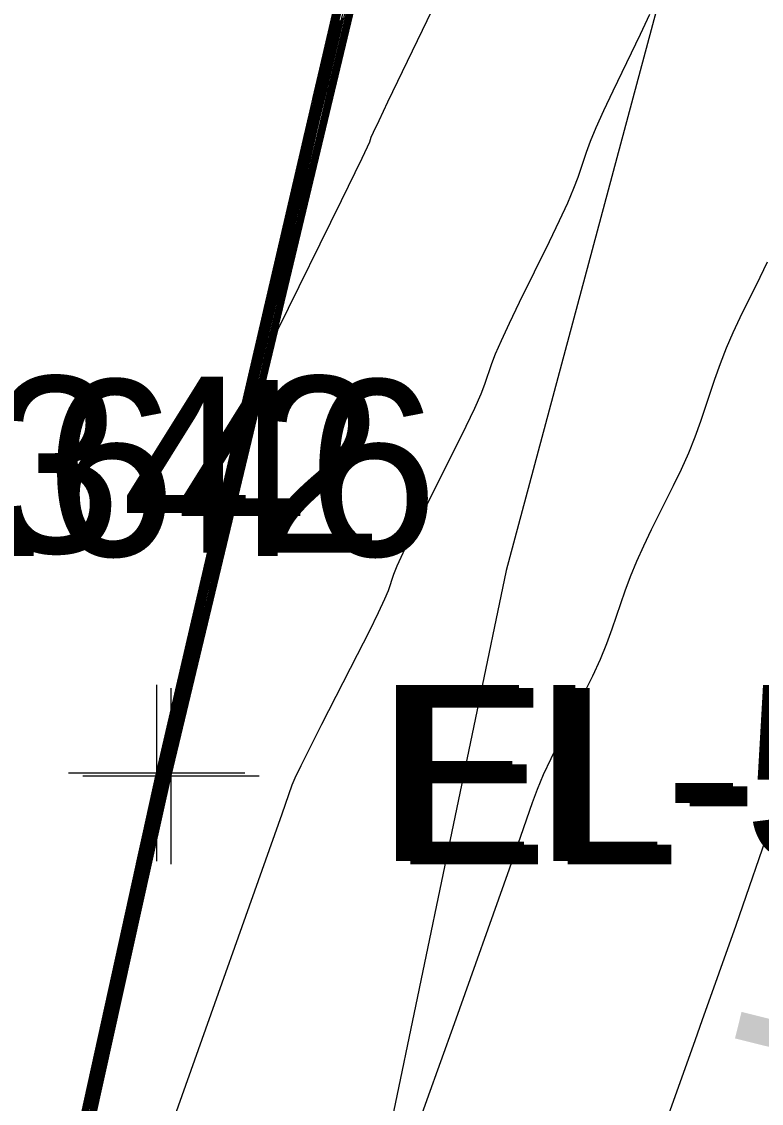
# Model space of a CAD drawing. Extents: x 1724534 to 1727318, y 657156 to 660047.
# Drawn here: x 1725584.68 to 1725601.47, y 659658.72 to 659683.28 of the extents above; entities that cross this region are included whole.
import ezdxf

# ---------------------------------------------------------------- set-up
doc = ezdxf.new("R2010")
doc.units = 0
for name, color, linetype in [('SURVEY - CONTOURS - Index with Text', 7, 'Continuous'), ('SURVEY - CONTOURS - Intermediate with optional Text', 7, 'Continuous'), ('SURVEY - DTM - Breaklines', 7, 'Continuous'), ('SURVEY - DTM - Breaklines - Points - Elevations', 7, 'Continuous'), ('SURVEY - DTM - Breaklines - Points - Locators', 7, 'Continuous'), ('SURVEY - DTM - Breaklines - Points - Numbers', 7, 'Continuous'), ('SURVEY - NON-TRANSPORTATION - Features', 7, 'Continuous'), ('SURVEY - NON-TRANSPORTATION - Features - Points - Elevations', 7, 'Continuous'), ('SURVEY - NON-TRANSPORTATION - Features - Points - Locators', 7, 'Continuous'), ('SURVEY - NON-TRANSPORTATION - Features - Points - Numbers', 7, 'Continuous'), ('SURVEY - UTILITIES - Fiber Optic Cable (Underground) with Text', 7, 'Continuous'), ('SURVEY - UTILITIES - Poles and Miscellaneous with Text', 7, 'Continuous')]:
    doc.layers.add(name, color=color, linetype=linetype)

msp = doc.modelspace()

# ---------------------------------------------------------------- linework, layer by layer
at = {"layer": 'SURVEY - CONTOURS - Index with Text'}
for points in [[(1725595.875, 659698.678), (1725595.138, 659695.716), (1725595.001, 659695.157), (1725593.931, 659690.856), (1725593.677, 659689.786), (1725592.642, 659685.467), (1725592.503, 659684.88), (1725591.476, 659680.593), (1725591.33, 659679.975), (1725590.347, 659675.869), (1725590.312, 659675.719), (1725590.159, 659675.071), (1725588.166, 659666.752), (1725588.013, 659666.093), (1725586.735, 659660.334), (1725586.015, 659657.096)], [(1725593.278, 659688.662), (1725593.085, 659687.85), (1725592.578, 659685.732), (1725592.126, 659683.798), (1725591.424, 659680.865), (1725590.966, 659678.905), (1725590.271, 659675.998), (1725589.807, 659674.012), (1725588.399, 659668.125), (1725588.074, 659666.734), (1725587.908, 659666.01), (1725585.853, 659656.743)], [(1725582.45, 659642.11), (1725587.77, 659666.17), (1725587.777, 659666.204), (1725587.797, 659666.289), (1725587.854, 659666.537), (1725587.949, 659666.946), (1725588.082, 659667.518), (1725588.486, 659669.26), (1725588.62, 659669.841), (1725588.722, 659670.278), (1725588.79, 659670.571), (1725588.825, 659670.72), (1725588.875, 659670.927), (1725588.893, 659671.004), (1725588.912, 659671.082), (1725588.931, 659671.161), (1725588.95, 659671.24), (1725589.001, 659671.451), (1725589.036, 659671.602), (1725589.105, 659671.896), (1725589.206, 659672.332), (1725589.34, 659672.912), (1725589.743, 659674.648), (1725589.877, 659675.228), (1725589.979, 659675.665), (1725590.047, 659675.958), (1725590.083, 659676.109), (1725590.133, 659676.32), (1725590.169, 659676.471), (1725590.237, 659676.765), (1725590.339, 659677.201), (1725590.473, 659677.781), (1725590.876, 659679.517), (1725591.01, 659680.097), (1725591.112, 659680.534), (1725591.18, 659680.827), (1725591.216, 659680.978), (1725591.266, 659681.189), (1725591.302, 659681.34), (1725591.37, 659681.633), (1725591.472, 659682.07), (1725591.606, 659682.65), (1725592.009, 659684.387)], [(1725586.135, 659658.401), (1725586.234, 659658.849), (1725586.321, 659659.242), (1725586.396, 659659.58), (1725586.459, 659659.864), (1725586.611, 659660.546), (1725586.673, 659660.828), (1725586.748, 659661.163), (1725586.834, 659661.552), (1725586.931, 659661.993), (1725587.207, 659663.242), (1725587.305, 659663.684), (1725587.392, 659664.076), (1725587.467, 659664.416), (1725587.531, 659664.705), (1725587.687, 659665.407), (1725587.739, 659665.641), (1725587.778, 659665.815), (1725587.803, 659665.93), (1725587.816, 659665.986), (1725587.831, 659666.054), (1725587.836, 659666.078), (1725587.841, 659666.099), (1725587.845, 659666.117), (1725587.848, 659666.132), (1725587.856, 659666.167), (1725587.872, 659666.237), (1725587.914, 659666.42), (1725587.983, 659666.717), (1725588.078, 659667.126), (1725588.367, 659668.37), (1725588.469, 659668.811), (1725588.56, 659669.202), (1725588.64, 659669.541), (1725588.709, 659669.83), (1725588.877, 659670.532), (1725588.941, 659670.797), (1725589.004, 659671.062), (1725589.069, 659671.33), (1725589.133, 659671.599), (1725589.306, 659672.319), (1725589.376, 659672.613), (1725589.456, 659672.954), (1725589.547, 659673.343), (1725589.648, 659673.779), (1725589.932, 659675.005), (1725590.034, 659675.442), (1725590.125, 659675.831), (1725590.206, 659676.174), (1725590.276, 659676.47), (1725590.451, 659677.197), (1725590.521, 659677.493), (1725590.602, 659677.835), (1725590.693, 659678.223), (1725590.793, 659678.657), (1725591.076, 659679.876), (1725591.177, 659680.31), (1725591.268, 659680.699), (1725591.349, 659681.043), (1725591.42, 659681.341), (1725591.596, 659682.075), (1725591.667, 659682.373), (1725591.748, 659682.716), (1725591.839, 659683.103), (1725591.939, 659683.535)], [(1725601.722, 659665.148), (1725600.893, 659662.757), (1725600.123, 659660.592), (1725599.97, 659660.163), (1725599.015, 659657.489)]]:
    msp.add_lwpolyline(points, dxfattribs=at)
at = {"layer": 'SURVEY - CONTOURS - Intermediate with optional Text'}
for points in [[(1725599.522, 659713.198), (1725594.751, 659694.03), (1725593.893, 659690.58), (1725591.498, 659680.584), (1725590.349, 659675.79), (1725589.977, 659674.229), (1725588.105, 659666.413), (1725587.991, 659665.913), (1725587.691, 659664.563), (1725586.902, 659661.012), (1725585.92, 659656.591)], [(1725597.458, 659705.207), (1725596.393, 659700.922), (1725596.256, 659700.353), (1725595.19, 659696.064), (1725595.054, 659695.499), (1725593.987, 659691.206), (1725593.764, 659690.269), (1725593.599, 659689.567), (1725592.639, 659685.562), (1725592.428, 659684.664), (1725591.477, 659680.694), (1725591.258, 659679.761), (1725590.316, 659675.826), (1725590.089, 659674.859), (1725588.197, 659666.958), (1725588.152, 659666.769), (1725587.998, 659666.1), (1725585.808, 659656.238)], [(1725597.105, 659704.079), (1725596.504, 659701.666), (1725596.375, 659701.133), (1725596.215, 659700.463), (1725595.909, 659699.226), (1725595.309, 659696.814), (1725595.179, 659696.28), (1725595.019, 659695.61), (1725594.713, 659694.373), (1725594.113, 659691.961), (1725593.983, 659691.428), (1725593.711, 659690.277), (1725593.517, 659689.446), (1725592.568, 659685.477), (1725592.277, 659684.231), (1725591.41, 659680.609), (1725591.112, 659679.333), (1725590.253, 659675.741), (1725589.948, 659674.436), (1725588.334, 659667.694), (1725588.073, 659666.578), (1725587.937, 659665.983), (1725584.959, 659652.565)], [(1725597.121, 659703.995), (1725596.485, 659701.442), (1725596.364, 659700.947), (1725596.236, 659700.408), (1725595.921, 659699.141), (1725595.286, 659696.587), (1725595.165, 659696.092), (1725595.037, 659695.555), (1725594.722, 659694.287), (1725594.086, 659691.731), (1725593.965, 659691.237), (1725593.72, 659690.197), (1725593.521, 659689.348), (1725592.604, 659685.52), (1725592.352, 659684.447), (1725591.444, 659680.652), (1725591.185, 659679.547), (1725590.284, 659675.783), (1725590.018, 659674.647), (1725588.302, 659667.479), (1725588.072, 659666.499), (1725587.949, 659665.958), (1725585.852, 659656.511)], [(1725583.703, 659647.488), (1725587.766, 659665.837), (1725587.857, 659666.247), (1725588.593, 659669.417), (1725588.877, 659670.611), (1725589.308, 659672.411), (1725589.587, 659673.605), (1725590.096, 659675.798), (1725590.529, 659677.621), (1725591.237, 659680.666), (1725591.672, 659682.499), (1725592.378, 659685.535)], [(1725582.376, 659641.704), (1725587.709, 659665.819), (1725587.728, 659665.904), (1725587.772, 659666.102), (1725587.784, 659666.156), (1725587.787, 659666.172), (1725587.79, 659666.181), (1725587.793, 659666.197), (1725587.812, 659666.279), (1725587.956, 659666.9), (1725588.081, 659667.44), (1725588.462, 659669.082), (1725588.59, 659669.635), (1725588.69, 659670.063), (1725588.76, 659670.365), (1725588.802, 659670.542), (1725588.875, 659670.848), (1725588.903, 659670.963), (1725588.931, 659671.078), (1725588.958, 659671.195), (1725589.062, 659671.625), (1725589.104, 659671.804), (1725589.175, 659672.107), (1725589.274, 659672.534), (1725589.402, 659673.085), (1725589.909, 659675.271), (1725590.008, 659675.698), (1725590.079, 659676.001), (1725590.122, 659676.181), (1725590.197, 659676.496), (1725590.31, 659676.979), (1725590.41, 659677.405), (1725590.537, 659677.956), (1725590.916, 659679.589), (1725591.044, 659680.14), (1725591.214, 659680.871), (1725591.257, 659681.051), (1725591.332, 659681.366), (1725591.375, 659681.546), (1725591.446, 659681.85), (1725591.673, 659682.827), (1725592.051, 659684.459)], [(1725582.408, 659641.778), (1725586.655, 659660.976), (1725586.815, 659661.699), (1725587.482, 659664.714), (1725587.551, 659665.027), (1725587.596, 659665.232), (1725587.686, 659665.638), (1725587.717, 659665.775), (1725587.741, 659665.882), (1725587.758, 659665.958), (1725587.768, 659666.005), (1725587.787, 659666.09), (1725587.793, 659666.119), (1725587.798, 659666.142), (1725587.802, 659666.158), (1725587.804, 659666.169), (1725587.809, 659666.189), (1725587.827, 659666.268), (1725587.878, 659666.49), (1725587.963, 659666.854), (1725588.08, 659667.361), (1725588.438, 659668.904), (1725588.56, 659669.429), (1725588.657, 659669.847), (1725588.73, 659670.159), (1725588.779, 659670.364), (1725588.876, 659670.769), (1725588.912, 659670.921), (1725588.949, 659671.074), (1725588.986, 659671.229), (1725589.023, 659671.384), (1725589.123, 659671.798), (1725589.172, 659672.006), (1725589.245, 659672.319), (1725589.342, 659672.737), (1725589.464, 659673.259), (1725589.819, 659674.791), (1725589.94, 659675.313), (1725590.037, 659675.731), (1725590.111, 659676.045), (1725590.16, 659676.253), (1725590.26, 659676.671), (1725590.31, 659676.88), (1725590.383, 659677.193), (1725590.48, 659677.61), (1725590.601, 659678.131), (1725590.956, 659679.661), (1725591.077, 659680.182), (1725591.174, 659680.6), (1725591.248, 659680.914), (1725591.297, 659681.123), (1725591.398, 659681.543), (1725591.448, 659681.753), (1725591.521, 659682.066), (1725591.618, 659682.483), (1725591.739, 659683.004), (1725592.093, 659684.531)], [(1725585.855, 659657.287), (1725586.18, 659658.755), (1725586.291, 659659.259), (1725586.382, 659659.671), (1725586.453, 659659.991), (1725586.504, 659660.218), (1725586.611, 659660.701), (1725586.661, 659660.927), (1725586.731, 659661.243), (1725586.821, 659661.65), (1725586.931, 659662.147), (1725587.251, 659663.593), (1725587.361, 659664.092), (1725587.452, 659664.501), (1725587.523, 659664.823), (1725587.575, 659665.056), (1725587.687, 659665.561), (1725587.724, 659665.73), (1725587.753, 659665.86), (1725587.773, 659665.949), (1725587.784, 659665.999), (1725587.801, 659666.078), (1725587.807, 659666.105), (1725587.812, 659666.127), (1725587.816, 659666.144), (1725587.819, 659666.157), (1725587.824, 659666.182), (1725587.842, 659666.258), (1725587.89, 659666.467), (1725587.97, 659666.808), (1725588.08, 659667.283), (1725588.414, 659668.726), (1725588.53, 659669.223), (1725588.625, 659669.632), (1725588.7, 659669.953), (1725588.756, 659670.186), (1725588.876, 659670.69), (1725588.922, 659670.88), (1725588.968, 659671.07), (1725589.014, 659671.262), (1725589.06, 659671.455), (1725589.184, 659671.972), (1725589.24, 659672.209), (1725589.315, 659672.531), (1725589.411, 659672.939), (1725589.525, 659673.432), (1725589.857, 659674.862), (1725589.971, 659675.356), (1725590.067, 659675.765), (1725590.142, 659676.088), (1725590.199, 659676.326), (1725590.324, 659676.846), (1725590.38, 659677.084), (1725590.456, 659677.407), (1725590.551, 659677.814), (1725590.665, 659678.306), (1725590.996, 659679.733), (1725591.11, 659680.225), (1725591.206, 659680.633), (1725591.282, 659680.957), (1725591.338, 659681.196), (1725591.464, 659681.721), (1725591.521, 659681.96), (1725591.597, 659682.283), (1725591.692, 659682.69), (1725591.806, 659683.181), (1725592.135, 659684.603)], [(1725583.125, 659645.239), (1725587.761, 659666.212), (1725588.849, 659670.899), (1725588.968, 659671.4), (1725589.034, 659671.684), (1725589.705, 659674.577), (1725589.846, 659675.185), (1725589.95, 659675.631), (1725590.016, 659675.915), (1725590.044, 659676.037), (1725590.07, 659676.145), (1725590.098, 659676.266), (1725590.165, 659676.55), (1725590.268, 659676.997), (1725590.409, 659677.606), (1725590.836, 659679.446), (1725590.977, 659680.054), (1725591.081, 659680.501), (1725591.147, 659680.784), (1725591.175, 659680.905), (1725591.2, 659681.012), (1725591.229, 659681.133), (1725591.295, 659681.417), (1725591.398, 659681.863), (1725591.54, 659682.473), (1725591.967, 659684.314)], [(1725592.279, 659684.342), (1725591.992, 659683.139), (1725591.455, 659680.898), (1725591.316, 659680.306), (1725591.039, 659679.119), (1725590.301, 659676.031), (1725589.878, 659674.224), (1725588.366, 659667.91), (1725588.074, 659666.656), (1725587.922, 659665.996), (1725584.773, 659651.8)], [(1725594.106, 659683.766), (1725592.989, 659681.452), (1725592.787, 659681.03), (1725592.661, 659680.762), (1725592.611, 659680.647), (1725592.577, 659680.545), (1725592.527, 659680.433), (1725592.403, 659680.173), (1725591.932, 659679.211), (1725590.486, 659676.275), (1725588.065, 659666.165), (1725586.609, 659659.616), (1725585.891, 659656.385)], [(1725598.938, 659683.441), (1725598.724, 659682.988), (1725598.102, 659681.701), (1725597.89, 659681.252), (1725597.717, 659680.871), (1725597.586, 659680.556), (1725597.495, 659680.309), (1725597.306, 659679.74), (1725597.212, 659679.488), (1725597.072, 659679.161), (1725596.887, 659678.757), (1725596.655, 659678.278), (1725595.976, 659676.9), (1725595.746, 659676.426), (1725595.565, 659676.036), (1725595.432, 659675.732), (1725595.348, 659675.513), (1725595.19, 659675.042), (1725595.103, 659674.818), (1725594.962, 659674.5), (1725594.766, 659674.088), (1725594.516, 659673.582), (1725593.775, 659672.107), (1725593.525, 659671.605), (1725593.334, 659671.208), (1725593.201, 659670.914), (1725593.125, 659670.725), (1725593, 659670.358), (1725592.921, 659670.164), (1725592.778, 659669.856), (1725592.571, 659669.434), (1725592.299, 659668.9), (1725591.49, 659667.322), (1725591.221, 659666.792), (1725591.019, 659666.386), (1725590.884, 659666.104), (1725590.817, 659665.946), (1725590.586, 659665.284), (1725585.882, 659652.029)], [(1725586.177, 659658.438), (1725586.26, 659658.813), (1725586.339, 659659.17), (1725586.415, 659659.509), (1725586.61, 659660.391), (1725586.686, 659660.729), (1725586.764, 659661.083), (1725586.846, 659661.454), (1725586.931, 659661.84), (1725587.164, 659662.89), (1725587.249, 659663.277), (1725587.332, 659663.65), (1725587.411, 659664.009), (1725587.488, 659664.353), (1725587.688, 659665.254), (1725587.754, 659665.552), (1725587.803, 659665.771), (1725587.834, 659665.911), (1725587.848, 659665.972), (1725587.86, 659666.03), (1725587.865, 659666.051), (1725587.869, 659666.071), (1725587.874, 659666.089), (1725587.877, 659666.107), (1725587.887, 659666.152), (1725587.902, 659666.216), (1725587.939, 659666.373), (1725587.997, 659666.625), (1725588.077, 659666.97), (1725588.319, 659668.014), (1725588.408, 659668.399), (1725588.496, 659668.771), (1725588.58, 659669.129), (1725588.662, 659669.474), (1725588.878, 659670.375), (1725588.96, 659670.714), (1725589.041, 659671.055), (1725589.124, 659671.398), (1725589.206, 659671.743), (1725589.428, 659672.666), (1725589.511, 659673.017), (1725589.597, 659673.377), (1725589.683, 659673.747), (1725589.771, 659674.126), (1725590.008, 659675.148), (1725590.097, 659675.527), (1725590.184, 659675.898), (1725590.269, 659676.26), (1725590.354, 659676.614), (1725590.578, 659677.548), (1725590.662, 659677.902), (1725590.747, 659678.263), (1725590.834, 659678.631), (1725590.921, 659679.007), (1725591.156, 659680.019), (1725591.244, 659680.396), (1725591.331, 659680.766), (1725591.417, 659681.129), (1725591.502, 659681.486), (1725591.728, 659682.43), (1725591.813, 659682.786), (1725591.899, 659683.148), (1725591.985, 659683.516)], [(1725586.199, 659658.384), (1725586.282, 659658.759), (1725586.698, 659660.63), (1725586.781, 659661.004), (1725586.932, 659661.686), (1725587.12, 659662.538), (1725587.193, 659662.87), (1725587.272, 659663.224), (1725587.356, 659663.601), (1725587.445, 659664.002), (1725587.689, 659665.1), (1725587.769, 659665.463), (1725587.828, 659665.727), (1725587.865, 659665.892), (1725587.879, 659665.959), (1725587.898, 659666.042), (1725587.902, 659666.062), (1725587.919, 659666.137), (1725587.932, 659666.195), (1725587.963, 659666.327), (1725588.01, 659666.533), (1725588.075, 659666.813), (1725588.271, 659667.659), (1725588.348, 659667.988), (1725588.431, 659668.34), (1725588.52, 659668.717), (1725588.616, 659669.117), (1725588.879, 659670.217), (1725589.179, 659671.465), (1725589.28, 659671.887), (1725589.647, 659673.422), (1725589.737, 659673.801), (1725589.82, 659674.151), (1725589.894, 659674.472), (1725590.084, 659675.29), (1725590.159, 659675.612), (1725590.242, 659675.964), (1725590.333, 659676.347), (1725590.431, 659676.759), (1725590.705, 659677.899), (1725590.803, 659678.31), (1725590.893, 659678.691), (1725591.049, 659679.357), (1725591.236, 659680.163), (1725591.393, 659680.832), (1725591.484, 659681.215), (1725591.584, 659681.631), (1725591.86, 659682.784), (1725591.959, 659683.2), (1725592.05, 659683.581)], [(1725586.206, 659658.644), (1725586.291, 659659.028), (1725586.368, 659659.375), (1725586.437, 659659.686), (1725586.61, 659660.468), (1725586.679, 659660.778), (1725586.756, 659661.123), (1725586.84, 659661.503), (1725586.931, 659661.916), (1725587.185, 659663.066), (1725587.277, 659663.481), (1725587.362, 659663.863), (1725587.439, 659664.212), (1725587.51, 659664.529), (1725587.688, 659665.331), (1725587.747, 659665.597), (1725587.79, 659665.793), (1725587.819, 659665.921), (1725587.832, 659665.979), (1725587.846, 659666.042), (1725587.851, 659666.064), (1725587.855, 659666.085), (1725587.859, 659666.103), (1725587.863, 659666.119), (1725587.872, 659666.16), (1725587.887, 659666.226), (1725587.926, 659666.397), (1725587.99, 659666.671), (1725588.077, 659667.048), (1725588.343, 659668.192), (1725588.439, 659668.605), (1725588.528, 659668.986), (1725588.61, 659669.335), (1725588.686, 659669.652), (1725588.878, 659670.453), (1725588.95, 659670.755), (1725589.023, 659671.059), (1725589.096, 659671.364), (1725589.17, 659671.671), (1725589.367, 659672.493), (1725589.443, 659672.815), (1725589.526, 659673.166), (1725589.615, 659673.545), (1725589.71, 659673.952), (1725589.97, 659675.076), (1725590.065, 659675.484), (1725590.154, 659675.864), (1725590.238, 659676.217), (1725590.315, 659676.542), (1725590.514, 659677.372), (1725590.592, 659677.697), (1725590.675, 659678.049), (1725590.763, 659678.427), (1725590.857, 659678.832), (1725591.116, 659679.948), (1725591.21, 659680.353), (1725591.299, 659680.732), (1725591.383, 659681.086), (1725591.461, 659681.414), (1725591.662, 659682.253), (1725591.74, 659682.58), (1725591.823, 659682.932), (1725591.912, 659683.309)], [(1725586.229, 659658.598), (1725586.311, 659658.965), (1725586.692, 659660.68), (1725586.772, 659661.043), (1725586.932, 659661.763), (1725587.142, 659662.714), (1725587.221, 659663.073), (1725587.302, 659663.437), (1725587.384, 659663.805), (1725587.466, 659664.178), (1725587.688, 659665.177), (1725587.762, 659665.508), (1725587.815, 659665.749), (1725587.849, 659665.902), (1725587.864, 659665.966), (1725587.884, 659666.056), (1725587.888, 659666.076), (1725587.903, 659666.145), (1725587.917, 659666.205), (1725587.951, 659666.35), (1725588.004, 659666.579), (1725588.076, 659666.891), (1725588.295, 659667.836), (1725588.378, 659668.193), (1725588.463, 659668.556), (1725588.55, 659668.923), (1725588.639, 659669.295), (1725588.879, 659670.296), (1725589.151, 659671.432), (1725589.243, 659671.815), (1725589.579, 659673.219), (1725589.667, 659673.589), (1725589.751, 659673.949), (1725589.833, 659674.299), (1725590.046, 659675.219), (1725590.128, 659675.57), (1725590.213, 659675.931), (1725590.301, 659676.303), (1725590.393, 659676.687), (1725590.641, 659677.723), (1725590.733, 659678.106), (1725590.82, 659678.477), (1725590.985, 659679.182), (1725591.196, 659680.091), (1725591.362, 659680.799), (1725591.45, 659681.172), (1725591.543, 659681.559), (1725591.794, 659682.607), (1725591.886, 659682.993), (1725591.975, 659683.365)], [(1725587.29, 659664.158), (1725587.736, 659666.173), (1725587.741, 659666.198), (1725587.744, 659666.213), (1725587.746, 659666.219), (1725587.746, 659666.219), (1725587.767, 659666.31), (1725587.83, 659666.583), (1725587.936, 659667.038), (1725588.083, 659667.675), (1725588.533, 659669.616), (1725588.681, 659670.253), (1725588.787, 659670.709), (1725588.85, 659670.983), (1725588.872, 659671.077), (1725588.874, 659671.084), (1725588.875, 659671.087), (1725588.875, 659671.09), (1725588.876, 659671.093), (1725588.877, 659671.096), (1725588.879, 659671.104), (1725588.9, 659671.198), (1725588.964, 659671.472), (1725589.07, 659671.928), (1725589.217, 659672.565), (1725589.667, 659674.506), (1725589.815, 659675.143), (1725589.92, 659675.598), (1725589.984, 659675.872), (1725590.005, 659675.965), (1725590.007, 659675.969), (1725590.028, 659676.062), (1725590.092, 659676.336), (1725590.197, 659676.793), (1725590.345, 659677.431), (1725590.796, 659679.374), (1725590.944, 659680.012), (1725591.049, 659680.468), (1725591.113, 659680.741), (1725591.134, 659680.833), (1725591.134, 659680.834), (1725591.145, 659680.88), (1725591.176, 659681.015), (1725591.228, 659681.24), (1725591.301, 659681.555), (1725591.69, 659683.232)], [(1725601.603, 659677.819), (1725601.439, 659677.47), (1725600.989, 659676.555), (1725600.826, 659676.211), (1725600.675, 659675.863), (1725600.537, 659675.511), (1725600.411, 659675.156), (1725600.091, 659674.204), (1725599.963, 659673.845), (1725599.817, 659673.481), (1725599.654, 659673.114), (1725599.475, 659672.741), (1725598.973, 659671.742), (1725598.795, 659671.374), (1725598.636, 659671.019), (1725598.497, 659670.677), (1725598.377, 659670.347), (1725598.083, 659669.486), (1725597.96, 659669.153), (1725597.813, 659668.798), (1725597.641, 659668.422), (1725597.444, 659668.025), (1725596.887, 659666.937), (1725596.691, 659666.544), (1725596.523, 659666.181), (1725596.383, 659665.849), (1725596.27, 659665.547), (1725596.005, 659664.782), (1725595.746, 659664.04), (1725594.498, 659660.524), (1725593.883, 659658.801), (1725592.776, 659655.686)]]:
    msp.add_lwpolyline(points, dxfattribs=at)
at = {"layer": 'SURVEY - DTM - Breaklines'}
msp.add_lwpolyline([(1725548.52, 659521.481), (1725556.845, 659545.065), (1725562.116, 659569.482), (1725564.828, 659594.513), (1725575.937, 659617.765), (1725582.317, 659641.569), (1725587.744, 659666.22), (1725593.428, 659690.724), (1725599.084, 659714.698), (1725604.574, 659739.361), (1725605.919, 659744.429), (1725611.764, 659762.844), (1725613.112, 659786.858), (1725615.798, 659788.854), (1725620.104, 659809.038)], dxfattribs=at)
at = {"layer": 'SURVEY - DTM - Breaklines - Points - Locators'}
for p, q in [((1725587.744, 659668.22), (1725587.744, 659664.22)), ((1725589.744, 659666.22), (1725585.744, 659666.22))]:
    msp.add_line(p, q, dxfattribs=at)
at = {"layer": 'SURVEY - NON-TRANSPORTATION - Features'}
msp.add_lwpolyline([(1725569.664, 659593.303), (1725577.056, 659617.422), (1725582.603, 659641.503), (1725588.069, 659666.147), (1725593.908, 659690.609), (1725599.872, 659714.501), (1725606.018, 659738.998), (1725607.394, 659744.026), (1725612.585, 659762.615), (1725617.711, 659786.227), (1725616.679, 659788.487), (1725620.281, 659809.007)], dxfattribs=at)
at = {"layer": 'SURVEY - NON-TRANSPORTATION - Features - Points - Locators'}
for p, q in [((1725588.069, 659668.147), (1725588.069, 659664.147)), ((1725590.069, 659666.147), (1725586.069, 659666.147))]:
    msp.add_line(p, q, dxfattribs=at)
at = {"layer": 'SURVEY - UTILITIES - Fiber Optic Cable (Underground) with Text'}
msp.add_lwpolyline([(1725620.739, 659775.717), (1725611.515, 659729.876), (1725595.678, 659670.817), (1725588.852, 659637.987), (1725579.945, 659608.985), (1725572.052, 659574.699), (1725561.954, 659530.586), (1725538.949, 659448.715), (1725526.808, 659392.271), (1725505.744, 659313.434), (1725493.556, 659248.407)], dxfattribs=at)

# ---------------------------------------------------------------- texts
at = {"layer": 'SURVEY - DTM - Breaklines - Points - Elevations'}
msp.add_text('EL-567.11', height=4, dxfattribs=at).set_placement((1725592.744, 659664.22))
at = {"layer": 'SURVEY - DTM - Breaklines - Points - Numbers'}
msp.add_text('S342', height=4, dxfattribs=at).set_placement((1725580.408, 659671.22))
at = {"layer": 'SURVEY - NON-TRANSPORTATION - Features - Points - Elevations'}
msp.add_text('EL-547.50', height=4, dxfattribs=at).set_placement((1725593.069, 659664.147))
at = {"layer": 'SURVEY - NON-TRANSPORTATION - Features - Points - Numbers'}
msp.add_text('S1646', height=4, dxfattribs=at).set_placement((1725578.671, 659671.147))
at = {"layer": 'SURVEY - UTILITIES - Poles and Miscellaneous with Text'}
msp.add_text('TDOT ITS (2)', height=5, rotation=256.05, dxfattribs=at).set_placement((1725604.844, 659676.173))

doc.saveas('drawing.dxf')
